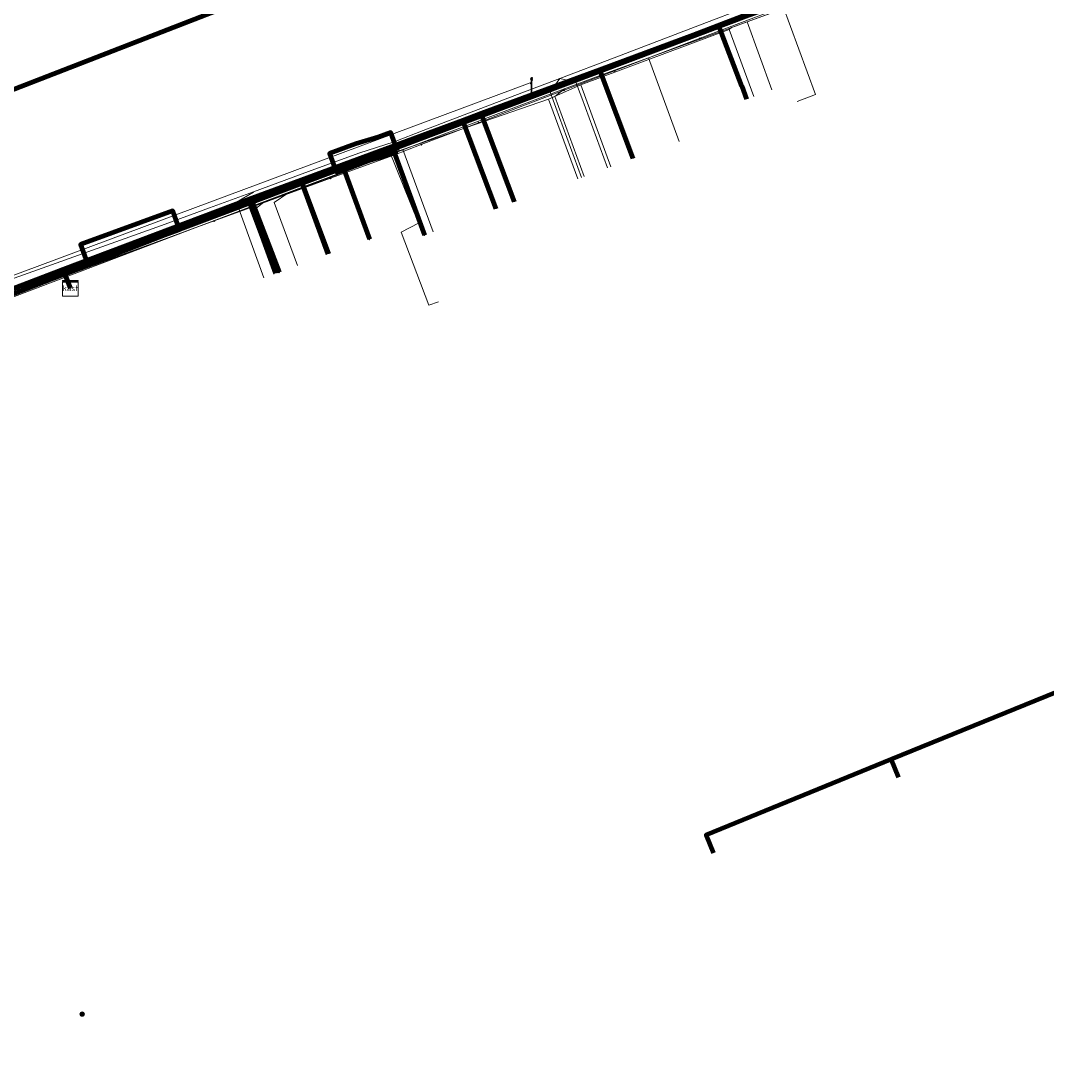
# Model space of a CAD drawing. Extents: x 152558 to 154479, y 462974 to 463683.
# Tile 559 of 638: x 154216 to 154268, y 463313 to 463367. Entities that reach past the tile are written whole.
import ezdxf
from ezdxf.enums import TextEntityAlignment as Align
from ezdxf.lldxf.tags import DXFTag

# ---------------------------------------------------------------- set-up
doc = ezdxf.new("R2010")
doc.units = 0
doc.header["$LTSCALE"] = 0.2
doc.layers.get('0').update_dxf_attribs({"linetype": 'CONTINUOUS'})
for name, color, linetype, lineweight in [('B-RO-KL-DATA_COAXIAAL_17_ZIGGO BV-G', 90, 'KL-DATA-N', 18), ('B-RO-KL-DATA_COAXIAAL_7_ZIGGO BV-G', 90, 'KL-DATA-N', 18), ('B-RO-KL-DATA_DUCT_ZIGGO BV-G', 90, 'CONTINUOUS', 100), ('B-RO-KL-DATA_HULPSTUK_KPN BV-S', 90, 'CONTINUOUS', 25), ('B-RO-KL-DATA_HULPSTUK_ZIGGO BV-S', 90, 'CONTINUOUS', 25), ('B-RO-KL-DATA_KABELBED_KPN BV-G', 90, 'CONTINUOUS', 100), ('B-RO-KL-DATA_KABELBED_ZIGGO BV-G', 90, 'CONTINUOUS', 100), ('B-RO-KL-DATA_REGGEFIBER OPERATOR BV-G', 90, 'KL-DATA-N', 18), ('B-RO-KL-ET_LS_230 V_GEMEENTE AMERSFOORT-G', 190, 'KL-LS-N', 18), ('B-RO-KL-ET_LS_400 V_STEDIN NETBEHEER BV-G', 190, 'KL-LS-N', 18), ('B-RO-KL-ET_LS_GEMEENTE AMERSFOORT-S', 190, 'CONTINUOUS', 25), ('B-RO-KL-ET_LS_MANTELBUIS_PVC_125_STEDIN NETBEHEER BV-G', 190, 'CONTINUOUS', 100), ('B-RO-KL-ET_MS_10 KV_STEDIN NETBEHEER BV-G', 130, 'KL-MS-N', 18), ('B-RO-KL-ET_MS_MANTELBUIS_PVC_125_STEDIN NETBEHEER BV-G', 130, 'CONTINUOUS', 100), ('B-RO-KL-GAS_LD_PE_32_0.1 BAR_STEDIN NETBEHEER BV-G', 50, 'KL-GAS-LD-N', 18), ('B-RO-KL-GAS_LD_PVC_63_0.1 BAR_STEDIN NETBEHEER BV-G', 50, 'KL-GAS-LD-N', 18), ('B-RO-KL-WATER_160_VITENS-G', 170, 'KL-WATER-N', 18), ('B-RO-KL-WATER_HULPSTUK_VITENS-S', 170, 'CONTINUOUS', 25)]:
    doc.layers.add(name, color=color, linetype=linetype, lineweight=lineweight)
doc.styles.add('NLCS-ISO', font='NLCS-ISO.ttf')
tags = doc.linetypes.add('KL-DATA-N', pattern='A,4,-1,[101,NLCS.SHX,S=0.5,R=0,X=0,Y=0],-1,4,-1,["D",Standard,S=1,R=0,X=-0.25,Y=-0.5],-1.5', length=12.5).pattern_tags.tags
tags[18] = DXFTag(74, 10)
tags = doc.linetypes.add('KL-GAS-LD-N', pattern='A,4,-1,[69,NLCS.SHX,S=0.5,R=0,X=0,Y=0],-1,4,-1,["L",Standard,S=1,R=0,X=0.25,Y=-0.5],-2', length=13).pattern_tags.tags
tags[18] = DXFTag(74, 10)
tags = doc.linetypes.add('KL-LS-N', pattern='A,4,-1,[103,NLCS.SHX,S=0.75,R=0,X=0,Y=0],-1,4,-1,["L",Standard,S=1,R=0,X=0,Y=-0.5],-2', length=13).pattern_tags.tags
tags[18] = DXFTag(74, 10)
tags = doc.linetypes.add('KL-MS-N', pattern='A,4,-1,[103,NLCS.SHX,S=0.75,R=0,X=0,Y=0],-1,4,-1,["M",Standard,S=1,R=0,X=0,Y=-0.5],-2', length=13).pattern_tags.tags
tags[18] = DXFTag(74, 10)
doc.linetypes.add('KL-WATER-N', pattern='A,7,-0.5,[168,NLCS.SHX,S=0.75,R=0,X=0.75,Y=0],-2', length=9.5)

# ---------------------------------------------------------------- blocks, each defined once
blk = doc.blocks.new('SKL-WTB_HULP_KAST-SO')
at = {"color": 0, "linetype": 'ByBlock', "lineweight": 18}
for points in [[(-2, 2), (2, 2), (2, 1.68), (-2, 1.68)], [(-2, 1.52), (2, 1.52), (2, -2), (-2, -2)]]:
    blk.add_lwpolyline(points, close=True, dxfattribs=at)
at = {"color": 0, "linetype": 'ByBlock', "lineweight": 18, "style": 'NLCS-ISO'}
blk.add_text('kast', height=1.5, dxfattribs=at).set_placement((0, 0), align=Align.MIDDLE_CENTER)
at = {"color": 0, "linetype": 'ByBlock', "lineweight": 18, "style": 'NLCS-ISO', "flags": 1}
for tag, p in [('TYPE', (2.5, 0)), ('OMSCHRIJVING', (2.5, -3)), ('LABEL', (2.5, -1.5))]:
    blk.add_attdef(tag, p, '', height=1, dxfattribs=at)
blk = doc.blocks.new('SKL-WTB_HULP_OVERIG-SO')
at = {"color": 0, "linetype": 'ByBlock', "lineweight": 18}
for points in [[(-0.14, 0.14), (0.14, -0.14)], [(0.14, 0.14), (-0.14, -0.14)]]:
    blk.add_lwpolyline(points, dxfattribs=at)
at = {"color": 0, "linetype": 'ByBlock', "lineweight": 18, "style": 'NLCS-ISO', "flags": 1}
for tag, p in [('TYPE', (1.5, 0)), ('OMSCHRIJVING', (1.5, -3)), ('LABEL', (1.5, -1.5))]:
    blk.add_attdef(tag, p, '', height=1, dxfattribs=at)
blk = doc.blocks.new('SKL-WTB_HULP_MOF-SO')
at = {"linetype": 'ByBlock', "lineweight": 18}
h = blk.add_hatch(color=0, dxfattribs=at)
h.dxf.hatch_style = 1
h.paths.add_polyline_path([(-0.5625, 0, 1), (0.5625, 0, 1)])
at = {"color": 0, "linetype": 'ByBlock', "lineweight": 18}
blk.add_circle((0, 0), 0.5625, dxfattribs=at)
at = {"color": 0, "linetype": 'ByBlock', "lineweight": 18, "style": 'NLCS-ISO', "flags": 1}
for tag, p in [('TYPE', (1.5, 0)), ('OMSCHRIJVING', (1.5, -3)), ('LABEL', (1.5, -1.5))]:
    blk.add_attdef(tag, p, '', height=1, dxfattribs=at)
blk = doc.blocks.new('SKL-ET_LS_MAST-SO')
for p, q in [((-0.05, 2.07), (0.05, 2.07)), ((-0.05, -2), (0.05, -2))]:
    blk.add_line(p, q)
for points in [[(-0.18, 1.76), (-0.22, 1.76), (-0.22, 1.84), (-0.18, 1.84), (-0.18, 1.79)], [(-0.18, 1.49), (-0.22, 1.49), (-0.22, 1.57), (-0.18, 1.57), (-0.18, 1.52)], [(-0.18, 1.79), (-0.05, 1.79)], [(-0.18, 1.76), (-0.05, 1.76)], [(-0.18, 1.52), (-0.05, 1.52)], [(-0.18, 1.49), (-0.05, 1.49)], [(-0.05, -2), (-0.05, 2.07)], [(0.05, -2), (0.05, 2.07)], [(0.18, 1.92), (0.05, 1.92)], [(0.18, 1.89), (0.05, 1.89)], [(0.18, 1.66), (0.05, 1.66)], [(0.18, 1.63), (0.05, 1.63)], [(0.18, 1.39), (0.05, 1.39)], [(0.18, 1.36), (0.05, 1.36)], [(0.18, 1.89), (0.22, 1.89), (0.22, 1.97), (0.18, 1.97), (0.18, 1.92)], [(0.18, 1.63), (0.22, 1.63), (0.22, 1.71), (0.18, 1.71), (0.18, 1.66)], [(0.18, 1.36), (0.22, 1.36), (0.22, 1.44), (0.18, 1.44), (0.18, 1.39)]]:
    blk.add_lwpolyline(points)

msp = doc.modelspace()

# ---------------------------------------------------------------- linework, layer by layer
at = {"layer": 'B-RO-KL-DATA_COAXIAAL_17_ZIGGO BV-G', "flags": 128}
for points in [[(154218.302, 463353.028), (154217.934, 463353.99), (154223.042, 463355.944), (154227.376, 463357.546), (154230.065, 463358.539), (154238.318, 463361.589), (154238.721, 463361.738), (154239.25, 463361.934), (154245.297, 463364.168), (154250.057, 463365.927), (154250.062, 463365.929), (154251.38, 463366.416), (154253.645, 463367.253), (154254.158, 463367.436), (154264.267, 463371.047), (154265.461, 463371.474), (154266.376, 463371.819), (154266.64, 463371.919), (154271.636, 463373.804), (154273.177, 463374.385), (154274.161, 463374.756), (154277.52, 463376.024), (154278.092, 463376.24), (154281.561, 463377.549), (154283.439, 463378.257), (154292.435, 463381.608), (154297.975, 463383.672), (154297.662, 463384.413), (154294.367, 463392.474), (154291.577, 463400.459), (154291.584, 463400.869), (154291.8, 463401.12), (154297.165, 463403.151), (154297.44, 463403.45), (154297.442, 463403.463), (154297.464, 463403.632), (154297.502, 463403.926), (154276.73, 463461.478), (154273.743, 463469.754), (154273.217, 463471.213), (154274.519, 463471.691), (154280.111, 463473.741), (154282.391, 463474.851), (154282.609, 463474.93), (154284.462, 463475.601), (154294.361, 463479.086), (154295.491, 463479.499), (154302.68, 463482.128), (154324.013, 463490.277), (154326.061, 463491.654), (154327.554, 463494.54), (154327.881, 463495.173), (154327.883, 463495.179), (154328.052, 463495.837), (154328.221, 463496.494), (154329.123, 463500), (154329.239, 463500.451), (154329.309, 463500.722), (154330.561, 463500), (154331.408, 463499.234), (154350.72, 463481.762), (154350.753, 463481.732), (154351.097, 463481.385), (154352.632, 463479.839), (154354.062, 463478.398), (154358.559, 463473.868), (154373.526, 463461.102), (154376.285, 463458.699), (154380.26, 463455.237), (154385.373, 463450.784), (154392.12, 463444.814), (154399.951, 463437.885)], [(154218.302, 463353.028), (154217.934, 463353.99), (154205.482, 463349.228), (154201.368, 463347.654), (154199.185, 463346.777), (154197.953, 463346.282), (154197.803, 463346.222), (154197.316, 463346.027), (154184.918, 463341.057), (154180.824, 463338.858), (154172.796, 463336.491), (154171.715, 463335.951), (154170.981, 463335.584), (154169.681, 463334.934), (154168.416, 463334.083), (154167.746, 463333.633), (154167.455, 463333.103), (154167.402, 463333.006), (154167.318, 463332.853), (154167.079, 463332.418), (154166.84, 463331.982), (154167.495, 463331.589), (154167.594, 463331.754)]]:
    msp.add_lwpolyline(points, dxfattribs=at)
at = {"layer": 'B-RO-KL-DATA_COAXIAAL_7_ZIGGO BV-G', "flags": 128}
for points in [[(154218.302, 463353.028), (154217.934, 463353.99), (154223.042, 463355.944), (154227.376, 463357.546), (154230.065, 463358.539), (154238.318, 463361.589), (154238.721, 463361.738), (154239.25, 463361.934), (154245.297, 463364.168), (154250.057, 463365.927), (154250.062, 463365.929), (154251.38, 463366.416), (154253.645, 463367.253), (154254.158, 463367.436), (154264.267, 463371.047), (154265.461, 463371.474), (154266.376, 463371.819), (154266.64, 463371.919), (154267.007, 463371.58), (154267.811, 463371.537), (154271.896, 463373.116), (154274.413, 463374.089), (154278.332, 463375.603), (154278.092, 463376.24), (154281.561, 463377.549)], [(154277.52, 463376.024), (154278.092, 463376.24), (154278.332, 463375.603), (154274.413, 463374.089), (154271.896, 463373.116), (154267.811, 463371.537), (154267.007, 463371.58), (154266.64, 463371.919), (154266.376, 463371.819), (154265.461, 463371.474), (154264.267, 463371.047), (154254.158, 463367.436), (154253.645, 463367.253), (154251.38, 463366.416), (154250.062, 463365.929), (154250.057, 463365.927), (154245.297, 463364.168), (154239.25, 463361.934), (154238.721, 463361.738), (154238.318, 463361.589), (154230.065, 463358.539), (154227.376, 463357.546), (154223.042, 463355.944), (154217.934, 463353.99), (154218.302, 463353.028)], [(154273.177, 463374.385), (154274.161, 463374.756), (154274.413, 463374.089), (154271.896, 463373.116), (154267.811, 463371.537), (154267.007, 463371.58), (154266.64, 463371.919), (154266.376, 463371.819), (154265.461, 463371.474), (154264.267, 463371.047), (154254.158, 463367.436), (154253.645, 463367.253), (154251.38, 463366.416), (154250.062, 463365.929), (154250.057, 463365.927), (154245.297, 463364.168), (154239.25, 463361.934), (154238.721, 463361.738), (154238.318, 463361.589), (154230.065, 463358.539), (154227.376, 463357.546), (154223.042, 463355.944), (154217.934, 463353.99), (154218.302, 463353.028)], [(154218.302, 463353.028), (154217.934, 463353.99), (154223.042, 463355.944), (154227.376, 463357.546), (154230.065, 463358.539), (154238.318, 463361.589), (154238.721, 463361.738), (154239.25, 463361.934), (154245.297, 463364.168), (154250.057, 463365.927), (154250.062, 463365.929), (154251.38, 463366.416), (154252.543, 463363.334), (154252.79, 463362.679)], [(154218.302, 463353.028), (154217.934, 463353.99), (154223.042, 463355.944), (154227.376, 463357.546), (154230.065, 463358.539), (154238.318, 463361.589), (154238.721, 463361.738), (154239.25, 463361.934), (154245.297, 463364.168), (154247.005, 463359.641)], [(154218.302, 463353.028), (154217.934, 463353.99), (154223.042, 463355.944), (154227.376, 463357.546), (154230.065, 463358.539), (154238.318, 463361.589), (154238.721, 463361.738), (154239.25, 463361.934), (154240.951, 463357.426)], [(154218.302, 463353.028), (154217.934, 463353.99), (154223.042, 463355.944), (154227.376, 463357.546), (154230.065, 463358.539), (154238.318, 463361.589), (154240.02, 463357.079)], [(154200.87, 463359.506), (154201.69, 463357.842), (154197.393, 463356.172), (154196.051, 463355.985), (154195.237, 463355.872), (154195.425, 463355.438), (154198.995, 463347.216), (154199.185, 463346.777), (154201.368, 463347.654), (154205.482, 463349.228), (154217.934, 463353.99), (154218.302, 463353.028)], [(154218.302, 463353.028), (154217.934, 463353.99), (154223.042, 463355.944), (154227.376, 463357.546), (154230.065, 463358.539), (154231.485, 463354.776)], [(154218.302, 463353.028), (154217.934, 463353.99), (154223.042, 463355.944), (154227.376, 463357.546), (154228.793, 463353.79)], [(154214.968, 463315.921), (154209.356, 463313.099), (154208.233, 463314.351), (154207.415, 463315.039), (154204.898, 463319.024), (154204.564, 463319.552), (154204.415, 463319.897), (154202.865, 463323.486), (154202.198, 463325.03), (154200.265, 463329.909), (154198.75, 463333.733), (154197.858, 463335.985), (154197.848, 463336.008), (154197.58, 463336.891), (154197.401, 463337.797), (154197.315, 463338.716), (154197.322, 463339.639), (154197.421, 463340.557), (154197.932, 463342.646), (154198.417, 463343.703), (154199.221, 463345.148), (154199.646, 463345.716), (154200.211, 463346.473), (154201.368, 463347.654), (154205.482, 463349.228), (154217.934, 463353.99), (154218.302, 463353.028)], [(154211.69, 463322.44), (154204.898, 463319.024), (154204.564, 463319.552), (154204.415, 463319.897), (154202.865, 463323.486), (154202.198, 463325.03), (154200.265, 463329.909), (154198.75, 463333.733), (154197.858, 463335.985), (154197.848, 463336.008), (154197.58, 463336.891), (154197.401, 463337.797), (154197.315, 463338.716), (154197.322, 463339.639), (154197.421, 463340.557), (154197.932, 463342.646), (154198.417, 463343.703), (154199.221, 463345.148), (154199.646, 463345.716), (154200.211, 463346.473), (154201.368, 463347.654), (154205.482, 463349.228), (154217.934, 463353.99), (154218.302, 463353.028)], [(154211.242, 463323.33), (154204.415, 463319.897), (154202.865, 463323.486), (154202.198, 463325.03), (154200.265, 463329.909), (154198.75, 463333.733), (154197.858, 463335.985), (154197.848, 463336.008), (154197.58, 463336.891), (154197.401, 463337.797), (154197.315, 463338.716), (154197.322, 463339.639), (154197.421, 463340.557), (154197.932, 463342.646), (154198.417, 463343.703), (154199.221, 463345.148), (154199.646, 463345.716), (154200.211, 463346.473), (154201.368, 463347.654), (154205.482, 463349.228), (154217.934, 463353.99), (154218.302, 463353.028)], [(154206.386, 463332.987), (154200.265, 463329.909), (154198.75, 463333.733), (154197.858, 463335.985), (154197.848, 463336.008), (154197.58, 463336.891), (154197.401, 463337.797), (154197.315, 463338.716), (154197.322, 463339.639), (154197.421, 463340.557), (154197.932, 463342.646), (154198.417, 463343.703), (154199.221, 463345.148), (154199.646, 463345.716), (154200.211, 463346.473), (154201.368, 463347.654), (154205.482, 463349.228), (154217.934, 463353.99), (154218.302, 463353.028)], [(154204.545, 463336.647), (154198.75, 463333.733), (154197.858, 463335.985), (154197.848, 463336.008), (154197.58, 463336.891), (154197.401, 463337.797), (154197.315, 463338.716), (154197.322, 463339.639), (154197.421, 463340.557), (154197.932, 463342.646), (154198.417, 463343.703), (154199.221, 463345.148), (154199.646, 463345.716), (154200.211, 463346.473), (154201.368, 463347.654), (154205.482, 463349.228), (154217.934, 463353.99), (154218.302, 463353.028)], [(154202.514, 463344.691), (154202.423, 463344.871), (154206.619, 463346.979), (154205.482, 463349.228), (154217.934, 463353.99), (154218.302, 463353.028)], [(154260.543, 463328.08), (154260.166, 463329.004), (154269.612, 463332.855), (154279.057, 463336.706), (154288.502, 463340.557), (154304.87, 463347.231), (154315.39, 463321.43), (154315.843, 463320.319)]]:
    msp.add_lwpolyline(points, dxfattribs=at)
at = {"layer": 'B-RO-KL-DATA_DUCT_ZIGGO BV-G', "flags": 128}
for points in [[(154205.482, 463349.228), (154217.934, 463353.99), (154227.376, 463357.546), (154230.065, 463358.539), (154238.318, 463361.589), (154239.25, 463361.934), (154245.297, 463364.168), (154250.062, 463365.929), (154251.38, 463366.416), (154264.267, 463371.047)], [(154205.482, 463349.228), (154217.934, 463353.99), (154227.376, 463357.546), (154230.065, 463358.539), (154238.318, 463361.589), (154239.25, 463361.934), (154245.297, 463364.168), (154250.062, 463365.929), (154251.38, 463366.416), (154264.267, 463371.047)], [(154205.482, 463349.228), (154217.934, 463353.99), (154227.376, 463357.546), (154230.065, 463358.539), (154238.318, 463361.589), (154239.25, 463361.934), (154245.297, 463364.168), (154250.062, 463365.929), (154251.38, 463366.416), (154264.267, 463371.047)], [(154264.267, 463371.047), (154251.38, 463366.416), (154250.062, 463365.929), (154245.297, 463364.168), (154239.25, 463361.934), (154238.318, 463361.589), (154230.065, 463358.539), (154227.376, 463357.546), (154217.934, 463353.99), (154205.482, 463349.228)], [(154205.482, 463349.228), (154217.934, 463353.99), (154227.376, 463357.546), (154230.065, 463358.539), (154238.318, 463361.589), (154239.25, 463361.934), (154245.297, 463364.168), (154250.062, 463365.929), (154251.38, 463366.416), (154264.267, 463371.047)], [(154264.267, 463371.047), (154251.38, 463366.416), (154250.062, 463365.929), (154245.297, 463364.168), (154239.25, 463361.934), (154238.318, 463361.589), (154230.065, 463358.539), (154227.376, 463357.546), (154217.934, 463353.99), (154205.482, 463349.228)]]:
    msp.add_lwpolyline(points, dxfattribs=at)
at = {"layer": 'B-RO-KL-DATA_KABELBED_KPN BV-G', "flags": 128}
for points in [[(154199.934, 463346.742), (154206.724, 463349.383), (154207.709, 463349.766), (154223.109, 463355.755), (154264.229, 463371.238), (154265.586, 463371.749), (154266.556, 463372.115)], [(154235.314, 463360.35), (154234.751, 463360.139), (154236.355, 463355.74)], [(154232.22, 463359.185), (154233.549, 463355.532)], [(154227.563, 463357.432), (154228.94, 463353.844)]]:
    msp.add_lwpolyline(points, dxfattribs=at)
at = {"layer": 'B-RO-KL-DATA_KABELBED_ZIGGO BV-G', "flags": 128}
for points in [[(154264.267, 463371.047), (154263.627, 463371.15), (154250.062, 463365.929)], [(154251.38, 463366.416), (154264.267, 463371.047)], [(154228.254, 463368.17), (154206.788, 463359.824)], [(154250.062, 463365.929), (154251.38, 463366.416)], [(154252.543, 463363.334), (154251.38, 463366.416)], [(154245.297, 463364.168), (154250.062, 463365.929)], [(154239.25, 463361.934), (154245.297, 463364.168)], [(154247.005, 463359.641), (154245.297, 463364.168)], [(154252.543, 463363.334), (154252.79, 463362.679)], [(154230.065, 463358.539), (154238.318, 463361.589)], [(154238.318, 463361.589), (154239.25, 463361.934)], [(154240.02, 463357.079), (154238.318, 463361.589)], [(154240.951, 463357.426), (154239.25, 463361.934)], [(154227.376, 463357.546), (154230.065, 463358.539)], [(154231.485, 463354.776), (154230.065, 463358.539)], [(154217.934, 463353.99), (154227.376, 463357.546)], [(154228.793, 463353.79), (154227.376, 463357.546)], [(154205.482, 463349.228), (154217.934, 463353.99)], [(154218.302, 463353.028), (154217.934, 463353.99)], [(154269.612, 463332.855), (154260.166, 463329.004)], [(154260.166, 463329.004), (154250.722, 463325.153), (154251.099, 463324.228)], [(154260.166, 463329.004), (154260.543, 463328.08)]]:
    msp.add_lwpolyline(points, dxfattribs=at)
at = {"layer": 'B-RO-KL-DATA_REGGEFIBER OPERATOR BV-G', "flags": 128}
for points in [[(154182.149, 463382.677), (154183.427, 463382.061), (154184.305, 463379.892), (154197.558, 463347.394), (154198.181, 463346.552), (154199.7, 463346.547), (154201.303, 463347.06), (154203.01, 463347.884), (154227.434, 463357.162), (154230.088, 463358.166), (154235.256, 463360.11), (154242.693, 463362.668), (154244.331, 463363.396), (154251.902, 463366.221), (154252.027, 463366.32), (154272.44, 463373.765), (154287.394, 463379.091), (154291.524, 463380.043), (154294.472, 463379.87), (154297.534, 463378.889), (154300.288, 463376.671), (154302.207, 463373.228)], [(154244.331, 463363.396), (154251.902, 463366.221), (154253.154, 463362.812)], [(154242.693, 463362.668), (154244.331, 463363.396)], [(154244.331, 463363.396), (154245.861, 463359.227)], [(154235.256, 463360.11), (154242.693, 463362.668)], [(154242.693, 463362.668), (154244.181, 463358.611)], [(154230.088, 463358.166), (154235.256, 463360.11)], [(154235.256, 463360.11), (154236.8, 463355.903)], [(154227.434, 463357.162), (154230.088, 463358.166)], [(154230.088, 463358.166), (154231.349, 463354.726)], [(154196.996, 463338.315), (154196.683, 463339.887), (154199.7, 463346.547), (154201.303, 463347.06), (154203.01, 463347.884), (154227.434, 463357.162)], [(154227.434, 463357.162), (154228.683, 463353.75)]]:
    msp.add_lwpolyline(points, dxfattribs=at)
at = {"layer": 'B-RO-KL-ET_LS_230 V_GEMEENTE AMERSFOORT-G', "flags": 128}
msp.add_lwpolyline([(154201.2, 463348.401), (154206.184, 463350.272), (154210.667, 463351.909), (154212.388, 463352.574), (154241.75, 463363.507), (154241.83, 463363.362)], dxfattribs=at)
at = {"layer": 'B-RO-KL-ET_LS_400 V_STEDIN NETBEHEER BV-G', "flags": 128}
for points in [[(154260.133, 463387.234), (154265.662, 463372.501), (154265.785, 463371.976), (154265.241, 463371.77), (154261.967, 463370.53), (154260.377, 463369.928), (154234.527, 463360.139), (154227.305, 463357.404), (154199.752, 463347.303), (154195.919, 463345.961), (154195.496, 463346.12), (154195.175, 463346.71), (154190.74, 463355.562), (154189.434, 463359.387), (154180.155, 463356.157), (154179.965, 463356.035), (154179.514, 463355.556), (154179.397, 463355.459), (154176.833, 463354.971)], [(154272.687, 463374.57), (154267.006, 463372.452), (154252.754, 463367.35), (154250.519, 463366.496), (154246.028, 463364.781), (154243.272, 463363.728), (154241.331, 463362.987), (154236.301, 463361.066), (154234.817, 463360.499), (154233.01, 463359.914), (154230.444, 463358.973), (154227.634, 463357.943), (154225.39, 463357.121), (154222.938, 463356.226), (154206.277, 463350.277), (154205.188, 463349.746)], [(154255.367, 463362.559), (154256.306, 463362.904), (154254.609, 463367.53), (154253.395, 463367.065), (154252.754, 463367.35)], [(154243.272, 463363.728), (154242.776, 463363.049), (154243.068, 463362.251)], [(154244.383, 463362.733), (154244.085, 463363.545), (154243.272, 463363.728)], [(154245.691, 463359.165), (154244.383, 463362.733)], [(154243.068, 463362.251), (154244.376, 463358.683)], [(154236.06, 463356.34), (154234.527, 463360.139)], [(154226.798, 463357.32), (154226.764, 463357.411), (154227.641, 463357.924), (154227.634, 463357.943)], [(154228.173, 463353.563), (154226.798, 463357.32)], [(154236.06, 463356.34), (154235.17, 463355.88), (154236.58, 463352.16), (154237.071, 463352.335)]]:
    msp.add_lwpolyline(points, dxfattribs=at)
at = {"layer": 'B-RO-KL-ET_LS_MANTELBUIS_PVC_125_STEDIN NETBEHEER BV-G', "flags": 128}
for points in [[(154234.989, 463360.03), (154234.647, 463360.97), (154234.006, 463360.737), (154232.852, 463360.389), (154231.522, 463359.906), (154231.862, 463358.966), (154233.168, 463359.439), (154234.322, 463359.787), (154234.989, 463360.03)], [(154223.858, 463356.028), (154223.518, 463356.968), (154218.816, 463355.266), (154219.156, 463354.326), (154223.108, 463355.756), (154223.858, 463356.028)]]:
    msp.add_lwpolyline(points, dxfattribs=at)
at = {"layer": 'B-RO-KL-ET_MS_10 KV_STEDIN NETBEHEER BV-G', "flags": 128}
msp.add_lwpolyline([(154256.165, 463465.209), (154236.425, 463457.987), (154235.399, 463457.275), (154235.436, 463456.258), (154238.99, 463446.827), (154262.347, 463381.797), (154265.897, 463372.031), (154227.502, 463357.508), (154196.018, 463345.966), (154195.507, 463346.046), (154195.041, 463346.643), (154190.606, 463355.495), (154189.632, 463358.421), (154189.337, 463358.54), (154179.966, 463355.343), (154177.916, 463355.284), (154174.747, 463354.711), (154173.352, 463353.666), (154166.961, 463352.833), (154159.029, 463353.001), (154157.163, 463353.495)], dxfattribs=at)
at = {"layer": 'B-RO-KL-ET_MS_MANTELBUIS_PVC_125_STEDIN NETBEHEER BV-G', "flags": 128}
for points in [[(154234.989, 463360.03), (154234.647, 463360.97), (154234.006, 463360.737), (154232.852, 463360.389), (154231.522, 463359.906), (154231.862, 463358.966), (154233.168, 463359.439), (154234.322, 463359.787), (154234.989, 463360.03)], [(154223.858, 463356.028), (154223.518, 463356.968), (154218.816, 463355.266), (154219.156, 463354.326), (154223.108, 463355.756), (154223.858, 463356.028)]]:
    msp.add_lwpolyline(points, dxfattribs=at)
at = {"layer": 'B-RO-KL-GAS_LD_PE_32_0.1 BAR_STEDIN NETBEHEER BV-G', "flags": 128}
for points in [[(154254.084, 463363.154), (154252.817, 463366.607)], [(154249.352, 463360.508), (154247.784, 463364.784)], [(154244.507, 463358.731), (154243.014, 463362.8), (154243.507, 463363.2)], [(154236.354, 463355.74), (154234.82, 463359.922)], [(154229.879, 463354.188), (154228.701, 463357.407), (154229.384, 463357.874)], [(154228.846, 463353.81), (154227.67, 463357.024), (154228.164, 463357.421)]]:
    msp.add_lwpolyline(points, dxfattribs=at)
at = {"layer": 'B-RO-KL-GAS_LD_PVC_63_0.1 BAR_STEDIN NETBEHEER BV-G', "flags": 128}
msp.add_lwpolyline([(154207.987, 463349.922), (154226.295, 463356.726), (154228.164, 463357.421), (154229.384, 463357.874), (154231.626, 463358.717), (154234.82, 463359.922), (154236.993, 463360.742), (154241.321, 463362.375), (154243.507, 463363.2), (154245.67, 463364.016), (154247.784, 463364.784), (154251.441, 463366.109), (154252.817, 463366.607), (154255.825, 463367.697)], dxfattribs=at)
at = {"layer": 'B-RO-KL-WATER_160_VITENS-G', "flags": 128}
msp.add_lwpolyline([(154258.098, 463368.705), (154250.416, 463365.776), (154246.051, 463364.112), (154243.479, 463363.131), (154241.02, 463362.194), (154239.12, 463361.469), (154236.196, 463360.354), (154234.797, 463359.821), (154231.567, 463358.636), (154227.26, 463357.057), (154225.631, 463356.46), (154203.535, 463348.359), (154201.439, 463347.395), (154195.302, 463344.572), (154194.984, 463344.426), (154194.94, 463344.406), (154194.668, 463344.281), (154194.582, 463344.241), (154186.242, 463340.406)], dxfattribs=at)

# ---------------------------------------------------------------- block references
at = {"layer": 'B-RO-KL-DATA_HULPSTUK_KPN BV-S', "xscale": 0.2, "yscale": 0.2, "zscale": 0.2}
for name, p in [('SKL-WTB_HULP_MOF-SO', (154235.314, 463360.35)), ('SKL-WTB_HULP_OVERIG-SO', (154235.314, 463360.35)), ('SKL-WTB_HULP_MOF-SO', (154232.22, 463359.185)), ('SKL-WTB_HULP_OVERIG-SO', (154232.22, 463359.185)), ('SKL-WTB_HULP_MOF-SO', (154227.563, 463357.432)), ('SKL-WTB_HULP_OVERIG-SO', (154227.563, 463357.432)), ('SKL-WTB_HULP_OVERIG-SO', (154233.549, 463355.532)), ('SKL-WTB_HULP_OVERIG-SO', (154236.355, 463355.74)), ('SKL-WTB_HULP_OVERIG-SO', (154228.94, 463353.844)), ('SKL-WTB_HULP_MOF-SO', (154218.9, 463316))]:
    msp.add_blockref(name, p, dxfattribs=at)
at = {"layer": 'B-RO-KL-DATA_HULPSTUK_ZIGGO BV-S', "xscale": 0.2, "yscale": 0.2, "zscale": 0.2}
msp.add_blockref('SKL-WTB_HULP_KAST-SO', (154218.302, 463353.028), dxfattribs=at)
at = {"layer": 'B-RO-KL-ET_LS_GEMEENTE AMERSFOORT-S', "xscale": 0.2, "yscale": 0.2, "zscale": 0.2}
msp.add_blockref('SKL-ET_LS_MAST-SO', (154241.824, 463363.361), dxfattribs=at)
at = {"layer": 'B-RO-KL-WATER_HULPSTUK_VITENS-S', "xscale": 0.2, "yscale": 0.2, "zscale": 0.2}
for p in [(154250.416, 463365.776), (154246.051, 463364.112), (154243.479, 463363.131), (154239.12, 463361.469), (154236.196, 463360.354), (154231.567, 463358.636), (154225.631, 463356.46)]:
    msp.add_blockref('SKL-WTB_HULP_OVERIG-SO', p, dxfattribs=at)

doc.saveas('drawing.dxf')
